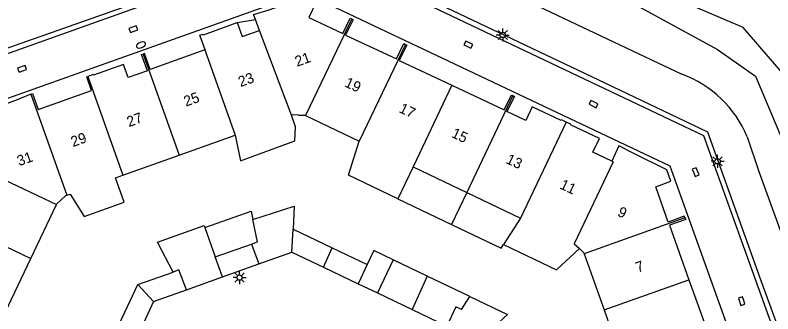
# Model space of a CAD drawing. Extents: x 124000 to 128010, y 398999 to 403000.
# Drawn here: x 127352.4 to 127424.9, y 399263.1 to 399291.7 of the extents above; entities that cross this region are included whole.
import ezdxf

# ---------------------------------------------------------------- set-up
doc = ezdxf.new("R2010")
doc.units = 0
for name, color, linetype in [('gg-afsc-faunaraster', 7, 'Continuous'), ('gg-anno-huisnummerreeks BGT', 7, 'Continuous'), ('gg-bbg-bijgebouw', 7, 'Continuous'), ('gg-bbg-gedigitaliseerde bebouwing', 7, 'Continuous'), ('gg-bbg-gedigitaliseerde bijgebouw', 7, 'Continuous'), ('gg-bbg-hoofdgebouw', 7, 'Continuous'), ('gg-bbg-luifel en loopbrug', 7, 'Continuous'), ('gg-bbg-tussenscheiding', 7, 'Continuous'), ('gg-knt-BGT kruinlijn', 7, 'Continuous'), ('gg-knt-verharding', 7, 'Continuous'), ('gg-kntw-bovenkant insteek waterloop', 7, 'Continuous'), ('gg-kntw-waterlijn', 7, 'Continuous'), ('gt-grn-groengrens', 7, 'Continuous'), ('gt-symb-brandkraan', 7, 'Continuous'), ('gt-symb-kolk', 7, 'Continuous'), ('gt-symb-lichtmast', 7, 'Continuous')]:
    doc.layers.add(name, color=color, linetype=linetype)

# ---------------------------------------------------------------- blocks, each defined once
blk = doc.blocks.new('gt0-BR')
at = {"layer": 'gt-symb-brandkraan'}
for centre, radius, start, end in [((-0.244, 0), 0.206, 107.56694, 252.43307), ((0.599, -2.664), 3, 106.89205, 107.56694), ((0, -0.691), 0.938, 73.10799, 106.89205), ((-0.599, -2.664), 3, 72.43309, 73.10799), ((0.244, 0), 0.206, 287.56695, 72.43309), ((0.599, 2.664), 3, 252.43307, 253.10797), ((0, 0.691), 0.938, 253.10797, 286.89206), ((-0.599, 2.664), 3, 286.89206, 287.56695)]:
    blk.add_arc(centre, radius, start, end, dxfattribs=at)
blk = doc.blocks.new('gt0-KOLK')
at = {"layer": 'gt-symb-kolk'}
blk.add_lwpolyline([(0, 0), (0.375, 0), (0.375, 0.4), (-0.375, 0.4), (-0.375, 0), (0, 0)], dxfattribs=at)
blk = doc.blocks.new('gt0-LMAST')
at = {"layer": 'gt-symb-lichtmast'}
for p, q in [((-0.182, 0.173), (-0.447, 0.438)), ((-0.005, 0.246), (-0.005, 0.621)), ((0.172, 0.173), (0.437, 0.438)), ((-0.255, -0.004), (-0.63, -0.004)), ((-0.182, -0.181), (-0.447, -0.446)), ((-0.005, -0.254), (-0.005, -0.629)), ((0.437, -0.446), (0.172, -0.181)), ((0.245, -0.004), (0.62, -0.004))]:
    blk.add_line(p, q, dxfattribs=at)
blk.add_circle((-0.005, -0.004), 0.25, dxfattribs=at)

msp = doc.modelspace()

# ---------------------------------------------------------------- linework, layer by layer
at = {"layer": 'gg-afsc-faunaraster'}
msp.add_lwpolyline([(127428.79, 399251.079), (127418.335, 399280.172), (127380.298, 399298.242), (127346.006, 399286.002), (127327.919, 399247.938), (127338.341, 399218.849)], dxfattribs=at)
at = {"layer": 'gg-bbg-bijgebouw'}
for p, q in [((127375.741, 399267.906), (127378.89, 399269.03)), ((127378.89, 399269.03), (127381.915, 399267.589)), ((127372.26, 399266.664), (127375.741, 399267.906)), ((127381.915, 399267.589), (127385.256, 399265.997)), ((127368.798, 399265.429), (127372.26, 399266.664)), ((127365.66, 399264.309), (127368.798, 399265.429)), ((127387.082, 399265.157), (127390.418, 399263.557)), ((127365.66, 399264.309), (127364.241, 399261.292)), ((127390.418, 399263.557), (127393.737, 399261.966))]:
    msp.add_line(p, q, dxfattribs=at)
at = {"layer": 'gg-bbg-gedigitaliseerde bebouwing'}
for p, q in [((127380.197, 399282.096), (127385.349, 399279.642)), ((127368.097, 399278.301), (127373.462, 399280.21)), ((127362.726, 399276.391), (127368.097, 399278.301)), ((127390.492, 399277.192), (127389.032, 399274.133)), ((127390.492, 399277.192), (127395.635, 399274.743)), ((127362.002, 399276.133), (127362.726, 399276.391)), ((127357.362, 399274.482), (127357.66, 399274.588)), ((127395.635, 399274.743), (127400.787, 399272.289)), ((127353.905, 399268.416), (127356.359, 399273.577)), ((127400.787, 399272.289), (127399.159, 399269.769)), ((127351.459, 399263.273), (127353.905, 399268.416)), ((127406.88, 399268.874), (127408.784, 399263.516)), ((127408.784, 399263.516), (127410.691, 399258.15))]:
    msp.add_line(p, q, dxfattribs=at)
for points in [[(127373.462, 399280.21), (127373.976, 399277.763), (127379.188, 399279.677), (127379.254, 399281.035), (127378.845, 399282.124)], [(127379.539, 399282.148), (127380.107, 399282.139), (127380.197, 399282.096)], [(127389.032, 399274.133), (127384.32, 399276.381), (127385.349, 399279.642)], [(127357.66, 399274.588), (127358.999, 399272.459), (127362.825, 399273.821), (127362.002, 399276.133)], [(127356.359, 399273.577), (127356.402, 399273.667), (127357.268, 399274.449), (127357.362, 399274.482)], [(127399.159, 399269.769), (127404.233, 399267.352), (127406.434, 399269.382)], [(127406.434, 399269.382), (127406.847, 399268.968), (127406.88, 399268.874)]]:
    msp.add_lwpolyline(points, dxfattribs=at)
at = {"layer": 'gg-bbg-gedigitaliseerde bijgebouw'}
for p, q in [((127375.607, 399270.008), (127375.154, 399272.161)), ((127370.561, 399271.383), (127371.563, 399268.57)), ((127379.01, 399271.219), (127382.752, 399269.436)), ((127371.563, 399268.57), (127375.042, 399269.807)), ((127375.042, 399269.807), (127375.607, 399270.008)), ((127382.752, 399269.436), (127386.106, 399267.838)), ((127386.106, 399267.838), (127385.256, 399265.997)), ((127388.596, 399268.298), (127387.082, 399265.157)), ((127391.858, 399266.745), (127388.596, 399268.298)), ((127364.163, 399265.936), (127367.52, 399267.131)), ((127395.946, 399264.799), (127391.858, 399266.745)), ((127362.393, 399262.214), (127364.163, 399265.936))]:
    msp.add_line(p, q, dxfattribs=at)
for points in [[(127375.154, 399272.161), (127379.116, 399273.416), (127379.01, 399271.219)], [(127367.52, 399267.131), (127366.035, 399269.998), (127370.489, 399271.584), (127370.561, 399271.383)], [(127395.946, 399264.799), (127399.548, 399263.083), (127398.36, 399262.001)]]:
    msp.add_lwpolyline(points, dxfattribs=at)
at = {"layer": 'gg-bbg-hoofdgebouw'}
for p, q in [((127373.664, 399290.987), (127374.138, 399289.655)), ((127375.795, 399290.249), (127375.401, 399291.284)), ((127374.138, 399289.655), (127375.795, 399290.249))]:
    msp.add_line(p, q, dxfattribs=at)
for points in [[(127375.401, 399291.284), (127375.224, 399291.75), (127376.718, 399292.205), (127380.088, 399293.447), (127381.188, 399292.894), (127380.531, 399291.471), (127383.76, 399289.956), (127384.467, 399291.429), (127384.621, 399291.34)], [(127370.571, 399288.376), (127370.582, 399288.38), (127370.078, 399289.788), (127370.394, 399289.895), (127370.423, 399289.825), (127373.664, 399290.987)], [(127384.621, 399291.34), (127384.769, 399291.255), (127384.032, 399289.797), (127388.911, 399287.519), (127389.615, 399289.001), (127389.776, 399288.909)], [(127389.776, 399288.909), (127389.915, 399288.829), (127389.181, 399287.372), (127394.215, 399284.993)], [(127365.058, 399286.383), (127364.485, 399287.925), (127364.649, 399287.981)], [(127370.571, 399288.376), (127365.342, 399286.501), (127364.8, 399288.032), (127364.649, 399287.981)], [(127365.058, 399286.383), (127363.237, 399285.736), (127362.791, 399286.991), (127359.913, 399285.969), (127359.892, 399286.026), (127359.363, 399285.838)], [(127354.611, 399282.673), (127359.717, 399284.486), (127359.251, 399285.798), (127359.363, 399285.838)], [(127394.215, 399284.993), (127399.213, 399282.63), (127399.918, 399284.092), (127400.058, 399284.015)], [(127353.905, 399284.14), (127352.604, 399283.589), (127349.242, 399282.374), (127348.743, 399281.259), (127350.14, 399280.634), (127348.602, 399277.418), (127347.124, 399278.125), (127347.042, 399277.983)], [(127353.905, 399284.14), (127354.049, 399284.201), (127354.611, 399282.673)], [(127400.058, 399284.015), (127400.218, 399283.928), (127399.489, 399282.472)], [(127405.163, 399281.472), (127404.693, 399281.693), (127404.664, 399281.63), (127401.899, 399282.932), (127401.284, 399281.627), (127399.489, 399282.472)], [(127409.515, 399277.75), (127407.72, 399278.595), (127408.335, 399279.901), (127405.561, 399281.207), (127405.591, 399281.271), (127405.163, 399281.472)], [(127416.525, 399272.306), (127416.451, 399272.467), (127414.923, 399271.916), (127413.75, 399275.296), (127415.178, 399275.812), (127414.783, 399276.898), (127411.554, 399278.492), (127410.202, 399279.208), (127409.515, 399277.75)], [(127416.525, 399272.306), (127416.596, 399272.15), (127415.041, 399271.618), (127416.904, 399266.395)], [(127416.904, 399266.395), (127418.767, 399261.174), (127420.296, 399261.731), (127420.362, 399261.569)]]:
    msp.add_lwpolyline(points, dxfattribs=at)
at = {"layer": 'gg-bbg-luifel en loopbrug'}
for p, q in [((127373.664, 399290.987), (127375.401, 399291.284)), ((127389.032, 399274.133), (127394.176, 399271.679)), ((127395.635, 399274.743), (127394.176, 399271.679)), ((127385.256, 399265.997), (127387.082, 399265.157))]:
    msp.add_line(p, q, dxfattribs=at)
for points in [[(127370.561, 399271.383), (127375.013, 399272.968), (127375.154, 399272.161)], [(127394.176, 399271.679), (127398.928, 399269.412), (127399.159, 399269.769)], [(127388.596, 399268.298), (127386.729, 399269.187), (127386.106, 399267.838)]]:
    msp.add_lwpolyline(points, dxfattribs=at)
at = {"layer": 'gg-bbg-tussenscheiding'}
for p, q in [((127384.621, 399291.34), (127380.197, 399282.096)), ((127378.845, 399282.124), (127375.795, 399290.249)), ((127389.776, 399288.909), (127385.349, 399279.642)), ((127364.649, 399287.981), (127368.097, 399278.301)), ((127370.571, 399288.376), (127373.462, 399280.21)), ((127359.363, 399285.838), (127362.726, 399276.391)), ((127394.215, 399284.993), (127390.492, 399277.192)), ((127353.905, 399284.14), (127357.362, 399274.482)), ((127400.058, 399284.015), (127395.635, 399274.743)), ((127405.163, 399281.472), (127400.787, 399272.289)), ((127347.042, 399277.983), (127356.359, 399273.577)), ((127344.609, 399272.833), (127353.905, 399268.416)), ((127416.525, 399272.306), (127406.88, 399268.874)), ((127378.89, 399269.03), (127379.01, 399271.219)), ((127375.042, 399269.807), (127375.741, 399267.906)), ((127381.915, 399267.589), (127382.752, 399269.436)), ((127372.26, 399266.664), (127371.563, 399268.57)), ((127391.858, 399266.745), (127390.418, 399263.557)), ((127408.784, 399263.516), (127416.904, 399266.395)), ((127364.163, 399265.936), (127365.66, 399264.309)), ((127395.132, 399263.539), (127395.946, 399264.799)), ((127394.591, 399263.796), (127393.737, 399261.966)), ((127395.132, 399263.539), (127394.591, 399263.796))]:
    msp.add_line(p, q, dxfattribs=at)
for points in [[(127379.539, 399282.148), (127378.939, 399282.158), (127378.845, 399282.124)], [(127409.515, 399277.75), (127409.655, 399277.684), (127405.93, 399269.839), (127406.434, 399269.382)], [(127368.798, 399265.429), (127368.085, 399267.332), (127367.52, 399267.131)]]:
    msp.add_lwpolyline(points, dxfattribs=at)
at = {"layer": 'gg-knt-BGT kruinlijn'}
for p, q in [((127400.484, 399293.516), (127416.235, 399286.045)), ((127422.476, 399280.063), (127423.614, 399276.747)), ((127423.614, 399276.747), (127442.951, 399223.063))]:
    msp.add_line(p, q, dxfattribs=at)
msp.add_arc((127412.589, 399275.995), 10.691, 22.36631, 70.06148, dxfattribs=at)
at = {"layer": 'gg-knt-verharding'}
msp.add_lwpolyline([(127424.622, 399250.778), (127415.114, 399277.272), (127380.076, 399293.878), (127348.942, 399282.765), (127332.294, 399247.775), (127341.766, 399221.279)], dxfattribs=at)
at = {"layer": 'gg-kntw-bovenkant insteek waterloop'}
msp.add_lwpolyline([(127406.359, 399295.672), (127419.644, 399288.424), (127423.267, 399285.878), (127429.375, 399271.425), (127445.969, 399228.835)], dxfattribs=at)
at = {"layer": 'gg-kntw-waterlijn'}
msp.add_lwpolyline([(127448.389, 399226.423), (127433.615, 399266.795), (127426.906, 399284.956), (127422.101, 399290.511), (127416.48, 399292.912), (127406.523, 399297.897), (127398.934, 399301.355)], dxfattribs=at)
at = {"layer": 'gt-grn-groengrens'}
msp.add_lwpolyline([(127453.004, 399210.385), (127404.85, 399233.284), (127405.749, 399235.526), (127406.171, 399236.082), (127406.716, 399236.491), (127426.876, 399243.82), (127427.659, 399244.435), (127428.326, 399245.164), (127428.968, 399246.199), (127429.364, 399247.233), (127429.607, 399248.682), (127429.638, 399249.769), (127429.471, 399250.856), (127423.828, 399266.286), (127418.702, 399280.508), (127408.218, 399285.523), (127380.385, 399298.734), (127370.616, 399295.225), (127345.589, 399286.417), (127342.097, 399279.071), (127327.467, 399247.997), (127329.256, 399242.75), (127337.823, 399218.724), (127338.846, 399216.914)], dxfattribs=at)

# ---------------------------------------------------------------- block references
at = {"layer": 'gt-symb-brandkraan', "rotation": 21.58865227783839}
msp.add_blockref('gt0-BR', (127364.451, 399288.849), dxfattribs=at)
at = {"layer": 'gt-symb-kolk'}
for p, rotation in [((127363.788, 399290.176), 20.55604521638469), ((127395.701, 399288.7), -26.795564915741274), ((127353.128, 399286.371), 18.96025108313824), ((127407.86, 399283.379), 152.87123394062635), ((127417.368, 399276.61), -67.84741349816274), ((127422.149, 399264.408), 108.36246843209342)]:
    msp.add_blockref('gt0-KOLK', p, dxfattribs=dict(at, rotation=rotation))
at = {"layer": 'gt-symb-lichtmast'}
for p in [(127399.085, 399289.806), (127419.657, 399277.724), (127373.89, 399266.603)]:
    msp.add_blockref('gt0-LMAST', p, dxfattribs=at)

# ---------------------------------------------------------------- texts
at = {"layer": 'gg-anno-huisnummerreeks BGT'}
for s, rotation, p in [('21', 19.7, (127379.393, 399286.758)), ('23', 19.7, (127373.971, 399284.814)), ('19', 335, (127383.863, 399284.909)), ('25', 19.7, (127368.745, 399282.94)), ('17', 334.7, (127389.073, 399282.446)), ('27', 19.7, (127363.299, 399280.989)), ('15', 334.7, (127394.088, 399280.075)), ('29', 19.5, (127357.937, 399279.08)), ('31', 19.5, (127352.787, 399277.251)), ('13', 334.8, (127399.312, 399277.581)), ('11', 334.8, (127404.463, 399275.155)), ('9', 334.6, (127409.992, 399272.544)), ('7', 19.6, (127412.007, 399267.062))]:
    msp.add_text(s, height=1, rotation=rotation, dxfattribs=at).set_placement(p)

doc.saveas('drawing.dxf')
